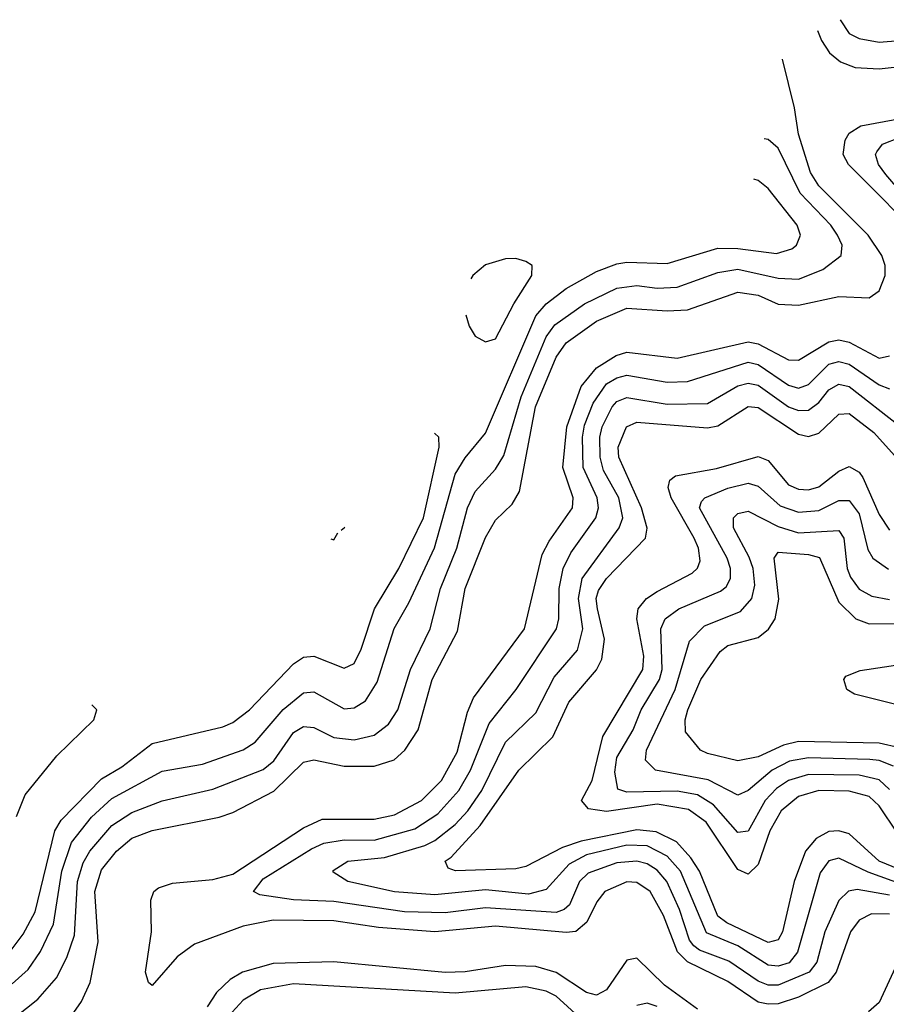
# Model space of a CAD drawing. Header units: inches. Extents: x 990535 to 1117859, y 769386 to 892122.
# Tile 864 of 1056: x 1043948 to 1045664, y 884627 to 886577. Entities that reach past the tile are written whole.
import ezdxf

# ---------------------------------------------------------------- set-up
doc = ezdxf.new("R2010")
doc.units = ezdxf.units.IN
doc.header["$MEASUREMENT"] = 0
doc.layers.add('B0848', color=7, linetype='Continuous')

msp = doc.modelspace()

# ---------------------------------------------------------------- linework, layer by layer
at = {"layer": 'B0848', "color": 5}
for points, elevation in [([(1045572.8, 886576.7), (1045590, 886549.6), (1045610, 886539.7), (1045650, 886532.5), (1045690, 886535.5)], 3740), ([(1045527.6, 886555.2), (1045535.5, 886535.5), (1045551.3, 886511.3), (1045573.1, 886493.1), (1045602.2, 886482.2), (1045650, 886479.3), (1045710, 886486)], 3720), ([(1044050, 884603.5), (1044070, 884632.2), (1044087.6, 884670), (1044103.2, 884750), (1044096.2, 884850), (1044110, 884892.7), (1044139.2, 884930), (1044170, 884955.9), (1044210, 884971.1), (1044342.8, 884997.2), (1044370, 885006.6), (1044451.3, 885048.7), (1044510, 885106.1), (1044530, 885111), (1044590, 885098.1), (1044650, 885097.9), (1044689.1, 885110.9), (1044710.3, 885129.7), (1044737.1, 885170), (1044764.7, 885270), (1044814.5, 885365.5), (1044830.2, 885450), (1044870, 885551), (1044890, 885585.4), (1044922.9, 885617.1), (1044937.7, 885642.3), (1044969.1, 885810), (1045010, 885908.1), (1045030, 885936.8), (1045090, 885979.7), (1045150, 886005.2), (1045230, 885999.8), (1045270, 886002.3), (1045370, 886037.2), (1045410, 886031.3), (1045450, 886013.6), (1045490, 886011.1), (1045570, 886028.5), (1045630, 886025.9), (1045650, 886039.8), (1045661.7, 886070), (1045661.7, 886090), (1045655.2, 886110), (1045627.8, 886150), (1045530, 886247.5), (1045513.8, 886273.8), (1045489.9, 886350.1), (1045482, 886402), (1045458.4, 886498.3)], 3720), ([(1045748.2, 886130), (1045589.2, 886290), (1045578.5, 886310), (1045582.1, 886337.9), (1045590, 886351.8), (1045613.6, 886366.4), (1045770, 886395.8)], 3680), ([(1043938.8, 884601.2), (1043983.4, 884636.6), (1044020.7, 884679.3), (1044040.8, 884719.2), (1044056.2, 884763.8), (1044062, 884870), (1044073.2, 884906.8), (1044086.8, 884930), (1044130, 884980.5), (1044170, 885006.2), (1044230, 885029.3), (1044330, 885052.5), (1044430, 885091.3), (1044450.9, 885109.1), (1044490, 885164.7), (1044510, 885176.6), (1044530, 885175.1), (1044570, 885154.7), (1044610, 885150.1), (1044650, 885159.4), (1044678.3, 885181.7), (1044696.3, 885210), (1044721.9, 885290), (1044760.6, 885370), (1044781.3, 885450), (1044813.4, 885530), (1044834.5, 885610), (1044850, 885642.2), (1044890, 885686.5), (1044906.3, 885713.7), (1044940.7, 885830), (1044990, 885948.4), (1045007.7, 885972.3), (1045066.3, 886013.7), (1045130, 886044.7), (1045170, 886050), (1045210, 886045.2), (1045250, 886046.9), (1045330, 886075.9), (1045370, 886082.4), (1045450, 886064.5), (1045490, 886062.9), (1045538, 886082), (1045574.4, 886110), (1045576.4, 886130), (1045567.5, 886150), (1045553.8, 886170), (1045493.4, 886233.4), (1045450, 886322.3), (1045430, 886339.1), (1045421.8, 886340.7)], 3740), ([(1045714.2, 886210), (1045662.6, 886270), (1045648.4, 886290), (1045642.2, 886310), (1045644.8, 886315.2), (1045656.5, 886330), (1045690, 886343.1)], 3660), ([(1043933, 884667), (1043964.6, 884695.4), (1043988.9, 884731.1), (1044014.8, 884785.2), (1044031.2, 884890), (1044050, 884947), (1044090, 884997), (1044130, 885033.9), (1044230, 885088.2), (1044310, 885102.5), (1044390, 885130.7), (1044414.1, 885145.9), (1044469.8, 885210.2), (1044510, 885243.2), (1044530, 885245.6), (1044590, 885211.6), (1044610, 885213.7), (1044632.5, 885227.5), (1044655.3, 885264.7), (1044689.2, 885370.8), (1044718.2, 885421.8), (1044769.2, 885530.8), (1044810, 885676.6), (1044830, 885709.2), (1044870, 885757.5), (1044969.8, 885990.2), (1044990, 886013.7), (1045030, 886044.3), (1045090, 886077.7), (1045130, 886092.9), (1045150, 886096.7), (1045230, 886093.6), (1045330, 886124.4), (1045370, 886123.7), (1045446.6, 886113.4), (1045476.9, 886123.1), (1045486, 886130), (1045493.8, 886150), (1045487.6, 886170), (1045430, 886242.1), (1045410, 886257.9), (1045401.4, 886260.8)], 3760), ([(1044831.4, 885992), (1044837.6, 885970), (1044850, 885950.2), (1044870, 885938.5), (1044890, 885944.6), (1044926.1, 886013.9), (1044961.9, 886070), (1044962.7, 886090), (1044950, 886098), (1044930, 886104)], 3780), ([(1044930, 886104), (1044910, 886103.1), (1044870, 886090.9), (1044845, 886070), (1044844.8, 886069.8), (1044841, 886063.6)], 3780), ([(1045670, 884805.4), (1045634.3, 884805.7), (1045610, 884793.4), (1045592.7, 884770), (1045564.4, 884690), (1045548.5, 884670), (1045490, 884641), (1045450, 884627.7), (1045430, 884626.8), (1045410, 884631.1), (1045350, 884671.5), (1045270, 884710.5), (1045250.2, 884730.2), (1045222.5, 884802.5), (1045196.2, 884850), (1045170, 884868), (1045150, 884868.8), (1045106.2, 884850), (1045090.6, 884829.4), (1045070.8, 884789.2), (1045049, 884771), (1045030, 884769.1), (1044890, 884781.3), (1044770, 884770.1), (1044658.5, 884778.6), (1044570, 884792.2), (1044450, 884793.1), (1044390, 884781.1), (1044294.2, 884745.8), (1044259.3, 884720.7), (1044210, 884664.1), (1044202.7, 884670), (1044196.9, 884690), (1044208.9, 884770), (1044207.3, 884832.7), (1044213.5, 884850), (1044222.9, 884857.1), (1044250, 884866.2), (1044330, 884873.8), (1044370, 884884.2), (1044510, 884976.3), (1044546.6, 884993.4), (1044650, 884993), (1044690, 885001.8), (1044743.7, 885030), (1044782.9, 885070), (1044814.2, 885125.8), (1044834.7, 885205.3), (1044846.7, 885233.3), (1044947.6, 885370), (1044982.5, 885517.5), (1044995.9, 885544.1), (1045042.4, 885610), (1045044, 885630), (1045023.4, 885690), (1045031.3, 885770), (1045059.3, 885850), (1045090, 885887.4), (1045128.7, 885911.3), (1045150, 885918.5), (1045250, 885906.4), (1045390, 885939), (1045410, 885934.8), (1045470, 885903.1), (1045490, 885902.3), (1045550, 885938.9), (1045570, 885942.8), (1045590, 885938.1), (1045650, 885906), (1045670, 885910.7)], 3680), ([(1045670, 884842.6), (1045606.3, 884853.7), (1045589.1, 884850.9), (1045570, 884832.1), (1045542, 884770), (1045526.2, 884710), (1045511.2, 884690), (1045450, 884664.5), (1045430, 884664.7), (1045410, 884672.5), (1045352.3, 884712.3), (1045294, 884734), (1045282.6, 884742.6), (1045273.8, 884753.8), (1045254.5, 884814.5), (1045229.1, 884870), (1045210, 884892.2), (1045190, 884904.7), (1045170, 884910), (1045130, 884906.9), (1045073.6, 884886.4), (1045056.4, 884870), (1045036.2, 884823.7), (1045025.9, 884814.1), (1045010, 884808.2), (1044870, 884817.5), (1044790, 884807.6), (1044710, 884809.6), (1044570, 884830.4), (1044490, 884833.6), (1044423.3, 884843.3), (1044410.8, 884850), (1044430, 884874.9), (1044525.4, 884934.6), (1044550, 884945.4), (1044590, 884952), (1044650, 884951.8), (1044730, 884974), (1044775.9, 885004.1), (1044817.4, 885050), (1044840.7, 885090), (1044877.1, 885182.9), (1044930.7, 885250), (1045010.5, 885370), (1045015.2, 885390), (1045016.2, 885450), (1045023.8, 885490), (1045039, 885521), (1045088.8, 885590), (1045094.1, 885610), (1045091.3, 885630), (1045063.6, 885690), (1045062.2, 885750), (1045066.3, 885773.7), (1045083.1, 885816.9), (1045110, 885855.4), (1045130, 885867.3), (1045150, 885872.5), (1045230, 885858.8), (1045270, 885860.3), (1045390, 885898.2), (1045410, 885894), (1045470, 885852.9), (1045490, 885846.7), (1045510, 885854.4), (1045550, 885894.4), (1045570, 885899.6), (1045590, 885894.2), (1045650, 885853.4), (1045670, 885845.3)], 3660), ([(1045730, 884851.1), (1045628.2, 884888.2), (1045570, 884915.9), (1045550, 884910.6), (1045533.1, 884886.9), (1045488.1, 884730), (1045471.4, 884708.6), (1045450, 884701.8), (1045430, 884704.4), (1045370, 884742.3), (1045307.9, 884767.9), (1045256.2, 884890), (1045230, 884919.8), (1045190, 884940.3), (1045150, 884941.7), (1045070, 884922.5), (1045035.8, 884904.2), (1044990, 884854.1), (1044955.5, 884844.5), (1044870, 884853.5), (1044770, 884843.7), (1044690, 884849.2), (1044597.4, 884870), (1044568.4, 884888.4), (1044568.4, 884891.6), (1044597.6, 884910), (1044670, 884917), (1044750, 884940.9), (1044770, 884951.2), (1044810, 884983), (1044835.4, 885010), (1044862.6, 885050), (1044910, 885145.7), (1044970, 885203.9), (1045005.8, 885274.2), (1045052.3, 885327.7), (1045063.2, 885370), (1045054.6, 885430), (1045061.7, 885470), (1045134.6, 885570), (1045142.1, 885590), (1045134.1, 885630), (1045104, 885684), (1045097.3, 885710), (1045096.4, 885750), (1045100.9, 885770), (1045121, 885810), (1045130, 885820.2), (1045150, 885828.2), (1045230, 885814.9), (1045310, 885816.6), (1045370, 885851.2), (1045390, 885856.7), (1045410, 885852.6), (1045470, 885810.2), (1045490, 885802.4), (1045510, 885803.3), (1045530, 885818.8), (1045550, 885843.4), (1045570, 885854.5), (1045590, 885850), (1045690, 885772.6)], 3640), ([(1045730, 884877.1), (1045649.9, 884910), (1045590, 884964.1), (1045570, 884970.2), (1045550, 884968.9), (1045524.8, 884955.2), (1045503.6, 884930), (1045481.2, 884870), (1045458.5, 884770), (1045450, 884754.4), (1045430, 884749.1), (1045347.9, 884787.9), (1045330, 884801), (1045293.9, 884890), (1045276.9, 884916.9), (1045248.2, 884948.2), (1045208.2, 884968.2), (1045170, 884971.9), (1045059.6, 884950), (1045022.8, 884937.2), (1044950, 884899.4), (1044930, 884894.7), (1044810.9, 884890.9), (1044796.2, 884896.2), (1044790.6, 884910), (1044802.3, 884917.7), (1044859.4, 884980.6), (1044936.2, 885090), (1045003.7, 885156.3), (1045035.1, 885224.9), (1045090, 885289.3), (1045100.8, 885310), (1045105.7, 885350), (1045091.8, 885410), (1045089.6, 885430), (1045093.6, 885446.4), (1045110, 885469.8), (1045187.2, 885550), (1045190.6, 885569.4), (1045179.3, 885610), (1045134.3, 885710), (1045133.1, 885730), (1045149.3, 885770), (1045170, 885779.4), (1045310, 885768.5), (1045330, 885772.5), (1045390, 885810.3), (1045410, 885808.7), (1045490, 885755.9), (1045510, 885751.4), (1045530, 885757.8), (1045570, 885795.2), (1045590, 885796.4), (1045639.1, 885759.1), (1045710, 885680.6)], 3620), ([(1043928.8, 884731.3), (1043954.8, 884765.2), (1043978.6, 884810), (1044017, 884970), (1044030, 884991.3), (1044110, 885072.9), (1044150, 885097.2), (1044210, 885142.9), (1044350, 885176), (1044370, 885184.8), (1044402.7, 885210), (1044490, 885301), (1044510, 885314), (1044530, 885316.3), (1044590, 885292.3), (1044610, 885301.7), (1044624, 885330), (1044650.2, 885409.8), (1044698.7, 885490), (1044747.3, 885590), (1044778.1, 885730), (1044778, 885750), (1044769.1, 885757.5)], 3780), ([(1045685.8, 884965.8), (1045650, 885019.5), (1045630, 885037.9), (1045590, 885048.5), (1045530, 885050.1), (1045490, 885038.3), (1045455.5, 885010), (1045433.1, 884970), (1045410, 884903.6), (1045390, 884884.2), (1045370, 884893.7), (1045307.2, 884987.2), (1045272.4, 885012.4), (1045210, 885023.2), (1045110, 885008.2), (1045073.9, 885013.9), (1045060.4, 885030), (1045081.7, 885070), (1045102.8, 885157.2), (1045181.6, 885290), (1045183.6, 885316.4), (1045170, 885390), (1045172.3, 885410), (1045189.2, 885430), (1045210, 885444.2), (1045279.6, 885480.4), (1045290, 885490.1), (1045295, 885505), (1045292, 885530), (1045283.4, 885550), (1045237.6, 885630), (1045232.1, 885650), (1045235.2, 885664.8), (1045246.6, 885673.4), (1045327.8, 885687.8), (1045410, 885711.7), (1045430, 885703.8), (1045470, 885655.7), (1045490, 885646.7), (1045510, 885645.6), (1045530, 885651.3), (1045570, 885682.5), (1045590, 885691.7), (1045610, 885680.6), (1045617.1, 885670), (1045650, 885596.8), (1045670, 885565.7)], 3580), ([(1045670, 885052.3), (1045650, 885071.2), (1045610, 885080.5), (1045510, 885081.8), (1045470.1, 885070), (1045446.2, 885053.8), (1045424, 885030), (1045390, 884969.5), (1045370, 884966.7), (1045321.6, 885021.6), (1045290, 885041.3), (1045250, 885048.9), (1045150, 885047), (1045132.4, 885052.4), (1045126.3, 885086.3), (1045130, 885115.3), (1045162.3, 885170), (1045178.4, 885210), (1045214.8, 885270), (1045219.8, 885290), (1045217.6, 885370), (1045225.6, 885390), (1045253, 885410), (1045335.3, 885444.7), (1045346.4, 885453.6), (1045355, 885470), (1045355.1, 885490), (1045348.5, 885510), (1045293.6, 885610), (1045297.8, 885622.2), (1045304.7, 885630), (1045350, 885649), (1045390, 885658.7), (1045410, 885652.6), (1045453.6, 885613.6), (1045490, 885601.1), (1045530, 885604.6), (1045570, 885624.3), (1045590, 885624.7), (1045610, 885597.8), (1045627.2, 885527.2), (1045637.2, 885510), (1045668.1, 885488.1)], 3560), ([(1045677.9, 885097.9), (1045650, 885109.4), (1045631.5, 885111.5), (1045510, 885114.9), (1045471.9, 885108.1), (1045437.6, 885090), (1045390, 885049.9), (1045370, 885041.1), (1045311.1, 885071.1), (1045206.5, 885090), (1045187.3, 885110), (1045188.7, 885130), (1045246, 885250), (1045274.1, 885345.9), (1045304.1, 885375.9), (1045375.3, 885404.7), (1045397.3, 885430), (1045403.3, 885456.7), (1045399.9, 885490), (1045392.4, 885512.4), (1045361.1, 885570), (1045361.3, 885590), (1045370, 885598.8), (1045390, 885603.2), (1045450, 885573), (1045490, 885560.3), (1045570, 885565.2), (1045579.7, 885550), (1045586.4, 885490), (1045592.7, 885472.7), (1045610, 885449), (1045635.1, 885435.1), (1045670, 885428)], 3540), ([(1044563.9, 885548.4), (1044570, 885546.7), (1044577.6, 885560.3)], 3820), ([(1044584.1, 885565.9), (1044591.1, 885571.1), (1044591.4, 885572.3)], 3820), ([(1045690, 885134.6), (1045650, 885144.1), (1045490, 885147), (1045460.2, 885139.8), (1045410, 885116.6), (1045370, 885108.9), (1045310, 885123), (1045295.9, 885130), (1045266.3, 885166.3), (1045265.4, 885190), (1045270.8, 885210), (1045296.3, 885270), (1045334.8, 885325.2), (1045350, 885337.3), (1045410, 885353.3), (1045430.4, 885369.6), (1045443.8, 885390), (1045451.1, 885428.9), (1045442.1, 885510), (1045450, 885522), (1045510, 885517.7), (1045531.8, 885511.8), (1045570, 885422.9), (1045603.4, 885390), (1045630, 885380.4), (1045710, 885380.5)], 3520), ([(1045730, 885208.6), (1045601, 885241), (1045585.8, 885250), (1045579.8, 885270), (1045583.5, 885276.5), (1045612.4, 885287.6), (1045730, 885305.2)], 3480), ([(1043941.2, 884998.8), (1043958.5, 885041.5), (1044021, 885119), (1044094.7, 885190), (1044100.3, 885210), (1044090.4, 885219.9)], 3820), ([(1045290, 884616.6), (1045224.7, 884664.7), (1045170, 884717.7), (1045150, 884713.8), (1045110, 884655.4), (1045090, 884644.7), (1045070, 884649.9), (1045010, 884689.7), (1044970, 884701.7), (1044910, 884703.7), (1044830, 884690.6), (1044790, 884689.6), (1044570, 884710.8), (1044450, 884707.4), (1044388.7, 884690), (1044364.6, 884675.4), (1044337.4, 884650), (1044318.7, 884621.3)], 3720), ([(1046007.8, 884610), (1046026.1, 884630), (1046033.3, 884650), (1046024, 884670), (1046010, 884681.5), (1045970, 884699), (1045950, 884701.2), (1045890, 884684.6), (1045775.3, 884710), (1045710, 884715.8), (1045691, 884709), (1045681.5, 884698.5), (1045649.6, 884630.4), (1045628.6, 884611.4)], 3720), ([(1045070, 884588.1), (1045010, 884642.4), (1044990, 884652.7), (1044950, 884661), (1044810, 884648.3), (1044490, 884666.9), (1044424.8, 884655.2), (1044390, 884635), (1044368.8, 884611.2)], 3740), ([(1045210, 884622.1), (1045190, 884628.5), (1045170, 884624.5)], 3740)]:
    msp.add_lwpolyline(points, dxfattribs=dict(at, elevation=elevation))

doc.saveas('drawing.dxf')
